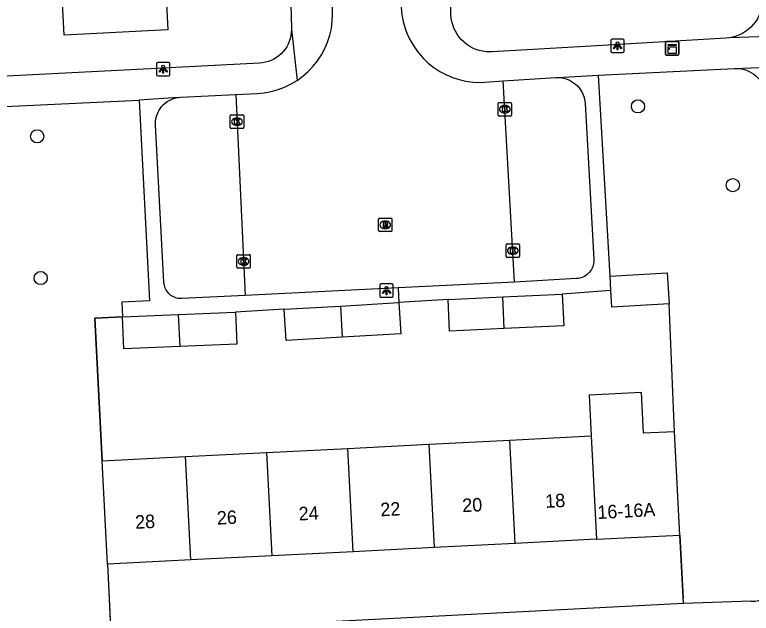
# Model space of a CAD drawing. Extents: x 161084 to 161928, y 385355 to 386522.
# Drawn here: x 161436.5 to 161491.2, y 385617.8 to 385662.3 of the extents above; entities that cross this region are included whole.
import ezdxf

# ---------------------------------------------------------------- set-up
doc = ezdxf.new("R2010")
doc.units = 0
for name, color, linetype in [('IMGEO_Boom', 7, 'Continuous'), ('IMGEO_Groenvoorziening', 7, 'Continuous'), ('IMGEO_Hek', 7, 'Continuous'), ('IMGEO_Kast', 7, 'Continuous'), ('IMGEO_Kolk', 7, 'Continuous'), ('IMGEO_Lichtpunt', 7, 'Continuous'), ('IMGEO_Pand', 7, 'Continuous'), ('IMGEO_Pand_nummerreeks', 7, 'Continuous'), ('IMGEO_Rijbaan_lokaal_open', 7, 'Continuous'), ('IMGEO_Rioolput', 7, 'Continuous'), ('IMGEO_Voetpad_open', 7, 'Continuous')]:
    doc.layers.add(name, color=color, linetype=linetype)

msp = doc.modelspace()

# ---------------------------------------------------------------- linework, layer by layer
at = {"layer": 'IMGEO_Boom'}
for centre in [(161482.793, 385655.442), (161438.128, 385653.215), (161489.843, 385649.586), (161438.386, 385642.685)]:
    msp.add_circle(centre, 0.489, dxfattribs=at)
at = {"layer": 'IMGEO_Groenvoorziening'}
for points in [[(161485.513, 385631.265), (161485.107, 385640.764)], [(161444.478, 385639.801), (161442.414, 385639.696), (161442.954, 385629.097)], [(161486.18, 385618.497), (161485.905, 385623.582)], [(161443.345, 385621.414), (161443.603, 385616.305)]]:
    msp.add_lwpolyline(points, dxfattribs=at)
at = {"layer": 'IMGEO_Hek'}
for points in [[(161485.513, 385631.265), (161485.107, 385640.764)], [(161442.954, 385629.097), (161442.414, 385639.696), (161444.478, 385639.801)], [(161485.905, 385623.582), (161486.145, 385618.861)], [(161443.345, 385621.414), (161443.584, 385616.718)]]:
    msp.add_lwpolyline(points, dxfattribs=at)
at = {"layer": 'IMGEO_Kast'}
for p, q in [((161484.914, 385660.251), (161485.755, 385660.251)), ((161485.755, 385660.251), (161484.914, 385660.251)), ((161484.839, 385659.326), (161484.839, 385660.167)), ((161484.839, 385660.167), (161484.839, 385659.326)), ((161485.839, 385660.176), (161485.839, 385659.335)), ((161485.839, 385659.335), (161485.839, 385660.176)), ((161485.764, 385659.251), (161484.923, 385659.251)), ((161484.923, 385659.251), (161485.764, 385659.251))]:
    msp.add_line(p, q, dxfattribs=at)
for points in [[(161485.034, 385660.041), (161485.634, 385660.041), (161485.634, 385659.956), (161485.034, 385659.956), (161485.034, 385660.041)], [(161485.034, 385659.866), (161485.634, 385659.866), (161485.634, 385659.377), (161485.034, 385659.377), (161485.034, 385659.866)]]:
    msp.add_lwpolyline(points, dxfattribs=at)
msp.add_circle((161485.118, 385659.715), 0.0377, dxfattribs=at)
for centre, start, end in [((161484.917, 385660.173), 92.4484, 184.2845), ((161484.917, 385660.173), 92.4484, 184.2845), ((161485.761, 385660.173), 2.4484, 94.2845), ((161485.761, 385660.173), 2.4484, 94.2845), ((161484.917, 385659.329), 182.4484, 274.2845), ((161484.917, 385659.329), 182.4484, 274.2845), ((161485.761, 385659.329), 272.4484, 4.2845), ((161485.761, 385659.329), 272.4484, 4.2845)]:
    msp.add_arc(centre, 0.0779, start, end, dxfattribs=at)
at = {"layer": 'IMGEO_Kolk'}
for p, q in [((161472.395, 385654.798), (161472.395, 385655.65)), ((161472.47, 385655.724), (161473.322, 385655.724)), ((161472.883, 385655.504), (161472.908, 385655.504)), ((161473.396, 385655.65), (161473.396, 385654.798)), ((161452.559, 385654.805), (161453.411, 385654.805)), ((161472.906, 385654.944), (161472.881, 385654.944)), ((161452.484, 385653.879), (161452.484, 385654.731)), ((161452.972, 385654.585), (161452.997, 385654.585)), ((161453.485, 385654.731), (161453.485, 385653.879)), ((161473.322, 385654.724), (161472.47, 385654.724)), ((161453.411, 385653.805), (161452.559, 385653.805)), ((161452.995, 385654.025), (161452.97, 385654.025)), ((161472.988, 385644.291), (161472.988, 385645.143)), ((161473.063, 385645.217), (161473.915, 385645.217)), ((161473.476, 385644.997), (161473.501, 385644.997)), ((161473.989, 385645.143), (161473.989, 385644.291)), ((161452.972, 385643.494), (161452.972, 385644.346)), ((161453.047, 385644.42), (161453.899, 385644.42)), ((161453.973, 385644.346), (161453.973, 385643.494)), ((161473.499, 385644.437), (161473.474, 385644.437)), ((161453.46, 385644.2), (161453.485, 385644.2)), ((161473.915, 385644.217), (161473.063, 385644.217)), ((161453.899, 385643.42), (161453.047, 385643.42)), ((161453.483, 385643.64), (161453.458, 385643.64))]:
    msp.add_line(p, q, dxfattribs=at)
for points in [[(161472.395, 385654.798), (161472.395, 385655.65)], [(161472.47, 385655.724), (161473.322, 385655.724)], [(161472.716, 385655.424), (161472.839, 385655.424), (161472.839, 385655.273), (161472.969, 385655.424), (161473.133, 385655.424), (161472.987, 385655.273), (161473.14, 385655.024), (161472.988, 385655.024), (161472.903, 385655.188), (161472.839, 385655.121), (161472.839, 385655.024), (161472.716, 385655.024), (161472.716, 385655.424)], [(161473.396, 385655.65), (161473.396, 385654.798)], [(161452.559, 385654.805), (161453.411, 385654.805)], [(161452.484, 385653.879), (161452.484, 385654.731)], [(161452.805, 385654.505), (161452.928, 385654.505), (161452.928, 385654.354), (161453.058, 385654.505), (161453.222, 385654.505), (161453.076, 385654.354), (161453.229, 385654.105), (161453.077, 385654.105), (161452.992, 385654.269), (161452.928, 385654.202), (161452.928, 385654.105), (161452.805, 385654.105), (161452.805, 385654.505)], [(161453.485, 385654.731), (161453.485, 385653.879)], [(161473.322, 385654.724), (161472.47, 385654.724)], [(161453.411, 385653.805), (161452.559, 385653.805)], [(161472.988, 385644.291), (161472.988, 385645.143)], [(161473.063, 385645.217), (161473.915, 385645.217)], [(161473.309, 385644.917), (161473.432, 385644.917), (161473.432, 385644.766), (161473.562, 385644.917), (161473.726, 385644.917), (161473.58, 385644.766), (161473.733, 385644.517), (161473.581, 385644.517), (161473.496, 385644.681), (161473.432, 385644.614), (161473.432, 385644.517), (161473.309, 385644.517), (161473.309, 385644.917)], [(161473.989, 385645.143), (161473.989, 385644.291)], [(161452.972, 385643.494), (161452.972, 385644.346)], [(161453.047, 385644.42), (161453.899, 385644.42)], [(161453.973, 385644.346), (161453.973, 385643.494)], [(161453.293, 385644.12), (161453.416, 385644.12), (161453.416, 385643.969), (161453.546, 385644.12), (161453.71, 385644.12), (161453.564, 385643.969), (161453.717, 385643.72), (161453.565, 385643.72), (161453.48, 385643.884), (161453.416, 385643.817), (161453.416, 385643.72), (161453.293, 385643.72), (161453.293, 385644.12)], [(161473.915, 385644.217), (161473.063, 385644.217)], [(161453.899, 385643.42), (161453.047, 385643.42)]]:
    msp.add_lwpolyline(points, dxfattribs=at)
for centre, start, end in [((161472.472, 385655.648), 91.552, 178.448), ((161472.472, 385655.648), 91.552, 178.448), ((161473.32, 385655.648), 1.552, 88.448), ((161473.32, 385655.648), 1.552, 88.448), ((161452.561, 385654.729), 91.552, 178.448), ((161452.561, 385654.729), 91.552, 178.448), ((161453.409, 385654.729), 1.552, 88.448), ((161453.409, 385654.729), 1.552, 88.448), ((161472.472, 385654.8), 181.552, 268.448), ((161472.472, 385654.8), 181.552, 268.448), ((161473.32, 385654.8), 271.552, 358.448), ((161473.32, 385654.8), 271.552, 358.448), ((161452.561, 385653.881), 181.552, 268.448), ((161452.561, 385653.881), 181.552, 268.448), ((161453.409, 385653.881), 271.552, 358.448), ((161453.409, 385653.881), 271.552, 358.448), ((161473.065, 385645.141), 91.552, 178.448), ((161473.065, 385645.141), 91.552, 178.448), ((161473.913, 385645.141), 1.552, 88.448), ((161473.913, 385645.141), 1.552, 88.448), ((161453.049, 385644.344), 91.552, 178.448), ((161453.049, 385644.344), 91.552, 178.448), ((161453.897, 385644.344), 1.552, 88.448), ((161453.897, 385644.344), 1.552, 88.448), ((161473.065, 385644.293), 181.552, 268.448), ((161473.065, 385644.293), 181.552, 268.448), ((161473.913, 385644.293), 271.552, 358.448), ((161473.913, 385644.293), 271.552, 358.448), ((161453.049, 385643.496), 181.552, 268.448), ((161453.049, 385643.496), 181.552, 268.448), ((161453.897, 385643.496), 271.552, 358.448), ((161453.897, 385643.496), 271.552, 358.448)]:
    msp.add_arc(centre, 0.0765, start, end, dxfattribs=at)
for centre, major_axis, ratio, start_param, end_param in [((161472.882, 385655.224), (-0.387, 0.002), 0.722429, 4.712389, 7.853982), ((161472.907, 385655.224), (-0.39, 0.002), 0.717154, 1.570796, 4.712389), ((161452.971, 385654.305), (-0.387, 0.002), 0.722429, 4.712389, 7.853982), ((161452.996, 385654.305), (-0.39, 0.002), 0.717154, 1.570796, 4.712389), ((161473.475, 385644.717), (-0.387, 0.002), 0.722429, 4.712389, 7.853982), ((161473.5, 385644.717), (-0.39, 0.002), 0.717154, 1.570796, 4.712389), ((161453.459, 385643.92), (-0.387, 0.002), 0.722429, 4.712389, 7.853982), ((161453.484, 385643.92), (-0.39, 0.002), 0.717154, 1.570796, 4.712389)]:
    msp.add_ellipse(centre, major_axis=major_axis, ratio=ratio, start_param=start_param, end_param=end_param, dxfattribs=at)
at = {"layer": 'IMGEO_Lichtpunt'}
for p, q in [((161480.778, 385660.345), (161480.778, 385659.538)), ((161480.778, 385660.345), (161480.778, 385659.538)), ((161481.68, 385660.44), (161480.872, 385660.44)), ((161481.68, 385660.44), (161480.872, 385660.44)), ((161481.774, 385659.538), (161481.774, 385660.345)), ((161481.774, 385659.538), (161481.774, 385660.345)), ((161480.872, 385659.444), (161481.68, 385659.444)), ((161480.872, 385659.444), (161481.68, 385659.444)), ((161447.002, 385658.602), (161447.002, 385657.795)), ((161447.002, 385658.602), (161447.002, 385657.795)), ((161447.904, 385658.697), (161447.096, 385658.697)), ((161447.904, 385658.697), (161447.096, 385658.697)), ((161447.998, 385657.795), (161447.998, 385658.602)), ((161447.998, 385657.795), (161447.998, 385658.602)), ((161447.096, 385657.701), (161447.904, 385657.701)), ((161447.096, 385657.701), (161447.904, 385657.701)), ((161463.606, 385642.151), (161463.606, 385641.344)), ((161463.606, 385642.151), (161463.606, 385641.344)), ((161464.508, 385642.246), (161463.7, 385642.246)), ((161464.508, 385642.246), (161463.7, 385642.246)), ((161464.602, 385641.344), (161464.602, 385642.151)), ((161464.602, 385641.344), (161464.602, 385642.151)), ((161463.7, 385641.25), (161464.508, 385641.25)), ((161463.7, 385641.25), (161464.508, 385641.25))]:
    msp.add_line(p, q, dxfattribs=at)
for points in [[(161481.152, 385660.009), (161481.191, 385659.981), (161481.003, 385659.719), (161480.965, 385659.746), (161481.152, 385660.009)], [(161481.254, 385659.961), (161481.301, 385659.961), (161481.301, 385659.639), (161481.254, 385659.639), (161481.254, 385659.961)], [(161481.364, 385659.981), (161481.402, 385660.008), (161481.589, 385659.746), (161481.55, 385659.718), (161481.364, 385659.981)], [(161447.376, 385658.266), (161447.415, 385658.238), (161447.227, 385657.976), (161447.189, 385658.003), (161447.376, 385658.266)], [(161447.478, 385658.218), (161447.525, 385658.218), (161447.525, 385657.896), (161447.478, 385657.896), (161447.478, 385658.218)], [(161447.588, 385658.238), (161447.626, 385658.265), (161447.813, 385658.003), (161447.774, 385657.975), (161447.588, 385658.238)], [(161463.98, 385641.815), (161464.019, 385641.787), (161463.831, 385641.525), (161463.793, 385641.552), (161463.98, 385641.815)], [(161464.082, 385641.767), (161464.129, 385641.767), (161464.129, 385641.445), (161464.082, 385641.445), (161464.082, 385641.767)], [(161464.192, 385641.787), (161464.23, 385641.814), (161464.417, 385641.552), (161464.378, 385641.524), (161464.192, 385641.787)]]:
    msp.add_lwpolyline(points, dxfattribs=at)
for centre in [(161481.277, 385660.143), (161447.501, 385658.4), (161464.105, 385641.949)]:
    msp.add_circle(centre, 0.0994, dxfattribs=at)
for centre, start, end in [((161480.872, 385660.345), 90, 180), ((161480.872, 385660.345), 90, 180), ((161481.68, 385660.345), 0, 90), ((161481.68, 385660.345), 0, 90), ((161480.872, 385659.538), 180, 270), ((161480.872, 385659.538), 180, 270), ((161481.68, 385659.538), 270, 0), ((161481.68, 385659.538), 270, 360), ((161447.096, 385658.602), 90, 180), ((161447.096, 385658.602), 90, 180), ((161447.904, 385658.602), 0, 90), ((161447.904, 385658.602), 0, 90), ((161447.096, 385657.795), 180, 270), ((161447.096, 385657.795), 180, 270), ((161447.904, 385657.795), 270, 0), ((161447.904, 385657.795), 270, 360), ((161463.7, 385642.151), 90, 180), ((161463.7, 385642.151), 90, 180), ((161464.508, 385642.151), 0, 90), ((161464.508, 385642.151), 0, 90), ((161463.7, 385641.344), 180, 270), ((161463.7, 385641.344), 180, 270), ((161464.508, 385641.344), 270, 0), ((161464.508, 385641.344), 270, 360)]:
    msp.add_arc(centre, 0.0946, start, end, dxfattribs=at)
at = {"layer": 'IMGEO_Pand'}
for points in [[(161447.538, 385667.344), (161447.599, 385666.114), (161447.848, 385661.12), (161440.133, 385660.736), (161439.823, 385666.96)], [(161480.725, 385642.832), (161484.974, 385643.076), (161485.107, 385640.764)], [(161480.787, 385641.748), (161480.725, 385642.832)], [(161485.107, 385640.764), (161480.858, 385640.519), (161480.787, 385641.748)], [(161468.687, 385641.095), (161472.738, 385641.276)], [(161472.857, 385638.927), (161468.792, 385638.745), (161468.687, 385641.095)], [(161472.738, 385641.276), (161477.17, 385641.475)], [(161472.857, 385638.927), (161472.738, 385641.276)], [(161477.17, 385641.475), (161477.275, 385639.125), (161472.857, 385638.927)], [(161456.493, 385640.359), (161460.68, 385640.603)], [(161460.68, 385640.603), (161465.018, 385640.855)], [(161460.68, 385640.603), (161460.798, 385638.281)], [(161465.018, 385640.855), (161465.153, 385638.534), (161460.798, 385638.281)], [(161444.478, 385639.801), (161448.62, 385639.977)], [(161448.62, 385639.977), (161452.878, 385640.158)], [(161448.62, 385639.977), (161448.741, 385637.599)], [(161452.878, 385640.158), (161452.979, 385637.779), (161448.741, 385637.599)], [(161460.798, 385638.281), (161456.628, 385638.038), (161456.493, 385640.359)], [(161448.741, 385637.599), (161444.58, 385637.422), (161444.478, 385639.801)], [(161485.513, 385631.265), (161483.216, 385631.148), (161483.062, 385634.174), (161479.155, 385633.975), (161479.309, 385630.949)], [(161485.905, 385623.582), (161485.513, 385631.265)], [(161473.279, 385630.642), (161479.309, 385630.949)], [(161479.309, 385630.949), (161479.7, 385623.266)], [(161461.218, 385630.027), (161467.248, 385630.335)], [(161467.248, 385630.335), (161473.279, 385630.642)], [(161467.248, 385630.335), (161467.639, 385622.652)], [(161473.67, 385622.959), (161473.279, 385630.642)], [(161449.158, 385629.413), (161455.188, 385629.72)], [(161455.188, 385629.72), (161461.218, 385630.027)], [(161455.188, 385629.72), (161455.579, 385622.037)], [(161461.609, 385622.344), (161461.218, 385630.027)], [(161442.954, 385629.097), (161449.158, 385629.413)], [(161443.345, 385621.414), (161442.954, 385629.097)], [(161449.549, 385621.73), (161449.158, 385629.413)], [(161479.7, 385623.266), (161485.905, 385623.582)], [(161479.7, 385623.266), (161473.67, 385622.959)], [(161467.639, 385622.652), (161461.609, 385622.344)], [(161473.67, 385622.959), (161467.639, 385622.652)], [(161455.579, 385622.037), (161449.549, 385621.73)], [(161461.609, 385622.344), (161455.579, 385622.037)], [(161449.549, 385621.73), (161443.345, 385621.414)]]:
    msp.add_lwpolyline(points, dxfattribs=at)
at = {"layer": 'IMGEO_Rijbaan_lokaal_open'}
for points in [[(161457.453, 385657.375), (161457.88, 385657.686), (161458.277, 385658.034), (161458.641, 385658.416), (161458.97, 385658.83), (161459.261, 385659.271), (161459.511, 385659.736), (161459.718, 385660.221), (161459.881, 385660.724), (161459.999, 385661.238), (161460.07, 385661.762), (161460.095, 385662.289), (161460.087, 385662.596), (161459.771, 385668.777)], [(161464.888, 385668.818), (161465.196, 385662.776), (161465.246, 385662.255), (161465.343, 385661.741), (161465.485, 385661.237), (161465.672, 385660.748), (161465.902, 385660.277), (161466.173, 385659.829), (161466.482, 385659.407), (161466.828, 385659.015), (161467.208, 385658.655), (161467.619, 385658.33), (161468.057, 385658.043), (161468.518, 385657.797), (161469, 385657.592), (161469.499, 385657.432), (161470.009, 385657.317), (161470.528, 385657.247), (161471.051, 385657.225), (161471.421, 385657.237), (161472.776, 385657.326)], [(161452.891, 385656.32), (161454.478, 385656.398), (161455.004, 385656.447), (161455.523, 385656.544), (161456.032, 385656.686), (161456.525, 385656.873), (161457.001, 385657.103), (161457.453, 385657.375)], [(161473.62, 385642.383), (161472.776, 385657.326)], [(161452.891, 385656.32), (161453.594, 385641.375)], [(161473.62, 385642.383), (161464.967, 385641.947)], [(161464.967, 385641.947), (161453.594, 385641.375)]]:
    msp.add_lwpolyline(points, dxfattribs=at)
at = {"layer": 'IMGEO_Rioolput'}
for p, q in [((161463.581, 385647.133), (161464.433, 385647.133)), ((161463.506, 385646.207), (161463.506, 385647.059)), ((161463.994, 385646.913), (161464.019, 385646.913)), ((161464.507, 385647.059), (161464.507, 385646.207)), ((161464.433, 385646.133), (161463.581, 385646.133)), ((161464.017, 385646.353), (161463.992, 385646.353))]:
    msp.add_line(p, q, dxfattribs=at)
for points in [[(161463.581, 385647.133), (161464.433, 385647.133)], [(161463.506, 385646.207), (161463.506, 385647.059)], [(161464.095, 385646.831), (161463.843, 385646.833), (161463.843, 385646.433)], [(161463.843, 385646.433), (161463.967, 385646.433), (161463.967, 385646.595), (161463.978, 385646.595)], [(161464.021, 385646.752), (161463.967, 385646.752), (161463.967, 385646.671)], [(161463.967, 385646.671), (161464.019, 385646.671)], [(161464.025, 385646.566), (161464.096, 385646.433), (161464.236, 385646.433), (161464.171, 385646.559)], [(161464.507, 385647.059), (161464.507, 385646.207)], [(161464.433, 385646.133), (161463.581, 385646.133)]]:
    msp.add_lwpolyline(points, dxfattribs=at)
for centre, radius, start, end in [((161463.583, 385647.057), 0.0765, 91.552, 178.448), ((161463.583, 385647.057), 0.0765, 91.552, 178.448), ((161464.431, 385647.057), 0.0765, 1.552, 88.448), ((161464.431, 385647.057), 0.0765, 1.552, 88.448), ((161463.977, 385646.542), 0.0533, 26.0293, 88.6989), ((161464.003, 385646.86), 0.19, 274.7715, 282.9687), ((161464.027, 385646.656), 0.0964, 77.0061, 93.1865), ((161464.041, 385646.713), 0.0378, 276.6634, 79.6772), ((161464.094, 385646.721), 0.109, 350.3612, 89.416), ((161464.092, 385646.721), 0.112, 277.5842, 350.9817), ((161464.076, 385646.506), 0.108, 29.5134, 73.7905), ((161463.583, 385646.209), 0.0765, 181.552, 268.448), ((161463.583, 385646.209), 0.0765, 181.552, 268.448), ((161464.431, 385646.209), 0.0765, 271.552, 358.448), ((161464.431, 385646.209), 0.0765, 271.552, 358.448)]:
    msp.add_arc(centre, radius, start, end, dxfattribs=at)
for centre, major_axis, ratio, start_param, end_param in [((161463.993, 385646.633), (-0.387, 0.002), 0.722429, 4.712389, 7.853982), ((161464.018, 385646.633), (-0.39, 0.002), 0.717154, 1.570796, 4.712389)]:
    msp.add_ellipse(centre, major_axis=major_axis, ratio=ratio, start_param=start_param, end_param=end_param, dxfattribs=at)
at = {"layer": 'IMGEO_Voetpad_open'}
for points in [[(161488.064, 385739.904), (161492.064, 385663.551), (161492.068, 385663.429), (161492.058, 385663.169), (161492.026, 385662.911), (161491.97, 385662.657), (161491.892, 385662.409), (161491.792, 385662.169), (161491.671, 385661.939), (161491.53, 385661.72), (161491.37, 385661.515), (161491.193, 385661.325), (161490.999, 385661.152), (161490.79, 385660.996), (161490.569, 385660.86), (161490.336, 385660.745), (161490.094, 385660.65), (161489.844, 385660.578), (161489.589, 385660.528)], [(161489.589, 385660.528), (161489.33, 385660.501), (161479.748, 385659.941), (161471.954, 385659.486), (161471.765, 385659.481), (161471.506, 385659.495), (161471.249, 385659.531), (161470.996, 385659.591), (161470.75, 385659.672), (161470.512, 385659.776), (161470.285, 385659.9), (161470.069, 385660.044), (161469.867, 385660.207), (161469.68, 385660.387), (161469.511, 385660.583), (161469.359, 385660.794), (161469.227, 385661.017), (161469.115, 385661.251), (161469.025, 385661.494), (161468.956, 385661.744), (161468.911, 385662), (161468.888, 385662.258), (161468.859, 385664.422)], [(161456.968, 385663.862), (161457.024, 385661.247), (161457.026, 385661.142)], [(161457.026, 385661.142), (161457.016, 385660.919), (161456.986, 385660.699), (161456.937, 385660.482), (161456.868, 385660.27), (161456.781, 385660.065), (161456.676, 385659.869), (161456.553, 385659.683), (161456.415, 385659.508), (161456.261, 385659.347), (161456.094, 385659.2), (161455.914, 385659.069), (161455.723, 385658.954), (161455.523, 385658.857), (161455.315, 385658.778), (161455.101, 385658.718), (161454.882, 385658.677), (161454.66, 385658.656), (161445.557, 385658.188), (161431.947, 385657.489)], [(161457.026, 385661.142), (161457.453, 385657.375)], [(161498.197, 385660.832), (161489.589, 385660.528)], [(161479.871, 385657.755), (161489.969, 385658.259)], [(161489.969, 385658.259), (161498.03, 385658.569)], [(161489.969, 385658.259), (161490.079, 385658.262), (161490.281, 385658.253), (161490.482, 385658.226), (161490.679, 385658.181), (161490.871, 385658.119), (161491.058, 385658.04), (161491.236, 385657.945), (161491.405, 385657.834), (161491.563, 385657.709), (161491.71, 385657.569), (161491.844, 385657.418), (161491.963, 385657.254), (161492.068, 385657.081), (161492.156, 385656.9), (161492.229, 385656.711), (161492.283, 385656.516), (161492.321, 385656.317), (161492.34, 385656.116), (161494.146, 385621.333)], [(161472.776, 385657.326), (161476.688, 385657.579), (161476.808, 385657.583)], [(161476.808, 385657.583), (161476.992, 385657.576), (161477.174, 385657.553), (161477.353, 385657.513), (161477.528, 385657.457), (161477.698, 385657.386), (161477.86, 385657.3), (161478.014, 385657.201), (161478.159, 385657.087), (161478.293, 385656.961), (161478.415, 385656.824), (161478.524, 385656.676), (161478.62, 385656.52), (161478.701, 385656.355), (161478.767, 385656.184), (161478.818, 385656.007), (161478.853, 385655.827), (161478.871, 385655.644), (161479.517, 385644.085), (161479.519, 385644.014), (161479.514, 385643.892), (161479.498, 385643.77), (161479.472, 385643.651), (161479.435, 385643.534), (161479.387, 385643.421), (161479.33, 385643.312), (161479.263, 385643.21), (161479.187, 385643.113), (161479.103, 385643.024), (161479.011, 385642.943), (161478.912, 385642.87), (161478.808, 385642.806), (161478.698, 385642.752), (161478.583, 385642.708), (161478.465, 385642.674), (161478.345, 385642.651), (161478.223, 385642.639), (161473.62, 385642.383)], [(161476.808, 385657.583), (161479.871, 385657.755)], [(161480.725, 385642.832), (161479.871, 385657.755)], [(161431.544, 385655.235), (161445.719, 385655.9)], [(161445.719, 385655.9), (161446.484, 385640.997), (161444.432, 385640.885), (161444.478, 385639.801)], [(161448.611, 385656.101), (161445.719, 385655.9)], [(161453.594, 385641.375), (161448.889, 385641.154), (161448.824, 385641.152), (161448.71, 385641.157), (161448.597, 385641.173), (161448.486, 385641.198), (161448.377, 385641.233), (161448.272, 385641.278), (161448.172, 385641.332), (161448.076, 385641.394), (161447.987, 385641.465), (161447.904, 385641.544), (161447.829, 385641.63), (161447.761, 385641.722), (161447.702, 385641.82), (161447.652, 385641.922), (161447.612, 385642.029), (161447.581, 385642.139), (161447.56, 385642.251), (161447.549, 385642.365), (161446.92, 385654.049), (161446.917, 385654.158), (161446.925, 385654.334), (161446.949, 385654.508), (161446.988, 385654.679), (161447.043, 385654.846), (161447.112, 385655.008), (161447.195, 385655.162), (161447.292, 385655.309), (161447.401, 385655.446), (161447.522, 385655.573), (161447.654, 385655.689), (161447.796, 385655.792), (161447.947, 385655.883), (161448.105, 385655.959), (161448.269, 385656.022), (161448.438, 385656.069), (161448.611, 385656.101)], [(161448.611, 385656.101), (161448.786, 385656.117), (161452.891, 385656.32)], [(161464.967, 385641.947), (161465.018, 385640.855)], [(161480.787, 385641.748), (161477.17, 385641.475)], [(161468.687, 385641.095), (161465.018, 385640.855)], [(161456.493, 385640.359), (161452.878, 385640.158)], [(161491.219, 385618.667), (161486.18, 385618.497)], [(161486.18, 385618.497), (161443.603, 385616.305)]]:
    msp.add_lwpolyline(points, dxfattribs=at)
msp.add_arc((161491.204, 385621.623), 2.957, 270.2949, 354.3615, dxfattribs=at)

# ---------------------------------------------------------------- texts
at = {"layer": 'IMGEO_Pand_nummerreeks'}
for s, rotation, p in [('20', 2.9161, (161469.754, 385625.283)), ('18', 2.9161, (161475.925, 385625.597)), ('24', 2.9161, (161457.591, 385624.663)), ('22', 2.9161, (161463.668, 385624.972)), ('16-16A', 2.9164, (161479.8, 385624.772)), ('26', 2.9161, (161451.511, 385624.353)), ('28', 2.9161, (161445.434, 385624.044))]:
    msp.add_text(s, height=1, rotation=rotation, dxfattribs=at).set_placement(p)

doc.saveas('drawing.dxf')
